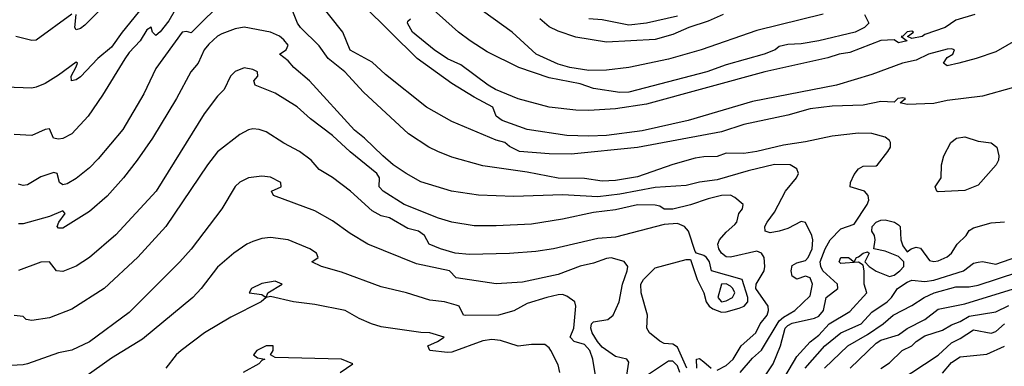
# Model space of a CAD drawing. Header units: metres. Extents: x -46681 to -43747, y -240911 to -237677.
# Tile 567 of 656: x -46072 to -45961, y -239114 to -239075. Entities that reach past the tile are written whole.
import ezdxf

# ---------------------------------------------------------------- set-up
doc = ezdxf.new("R2010")
doc.units = ezdxf.units.M
doc.layers.add('CONTOUR_INDEX', color=1, linetype='Continuous')
doc.layers.add('CONTOUR_INTER', color=3, linetype='Continuous')

msp = doc.modelspace()

# ---------------------------------------------------------------- linework, layer by layer
at = {"layer": 'CONTOUR_INDEX'}
for points, elevation in [([(-46054.32, -239068.52), (-46060.38, -239076.02), (-46061.6, -239077.74), (-46063.15, -239079.02), (-46065.1, -239081.08), (-46065.6, -239081.43), (-46066.12, -239081.52), (-46066.16, -239081.02), (-46065.6, -239079.97), (-46065.46, -239079.52), (-46065.6, -239079.41), (-46067.6, -239080.91), (-46069.1, -239081.84), (-46070.1, -239082.27), (-46070.6, -239082.36), (-46073.6, -239082.25)], 110), ([(-45959.1, -239076.81), (-45961.6, -239078.26), (-45963.82, -239079.02), (-45965.76, -239079.52), (-45967.1, -239079.82), (-45967.51, -239079.52), (-45967.1, -239078.88), (-45966.43, -239078.52), (-45966.24, -239078.02), (-45966.6, -239077.9), (-45967.1, -239077.97), (-45969.18, -239078.52), (-45970.6, -239079.2), (-45972.13, -239079.52), (-45975.6, -239080.81), (-45979.6, -239082.04), (-45989.1, -239083.88), (-45996.39, -239086.02), (-46001.6, -239087.18), (-46005.6, -239087.71), (-46007.6, -239087.8), (-46010.1, -239087.7), (-46014.6, -239087.04), (-46017.43, -239086.02), (-46018.08, -239085.52), (-46018.46, -239084.52), (-46020.6, -239083.38), (-46023.1, -239081.82), (-46027.01, -239079.02), (-46033.08, -239073.02)], 110), ([(-45997.6, -239074.21), (-46001.1, -239075.02), (-46003.1, -239075.23), (-46006.1, -239074.65), (-46007.6, -239074.53)], 115), ([(-45996.52, -239114.02), (-45997.6, -239111.64), (-45998.1, -239111.3), (-45999.1, -239111.23), (-45999.6, -239110.99), (-46000.75, -239110.02), (-46001.07, -239109.52), (-46000.99, -239108.02), (-46001.68, -239105.52), (-46001.72, -239104.52), (-46001.43, -239104.02), (-46000.1, -239102.7), (-45996.6, -239101.73), (-45996.1, -239101.73), (-45995.36, -239104.02), (-45994.61, -239105.52), (-45994.36, -239106.52), (-45994.01, -239107.02), (-45993.6, -239107.33), (-45992.6, -239107.7), (-45992.1, -239107.67), (-45990.6, -239107.23), (-45990.03, -239107.02), (-45989.63, -239106.52), (-45989.62, -239106.02), (-45990.28, -239104.02), (-45993.74, -239103.02), (-45993.98, -239102.02), (-45994.29, -239101.52), (-45994.6, -239101.28), (-45995.44, -239101.02), (-45995.6, -239100.82), (-45996.33, -239098.52), (-45996.79, -239098.02), (-45997.6, -239097.68), (-45999.1, -239097.79), (-46004.6, -239099.2), (-46006.6, -239099.38), (-46011.6, -239100.55), (-46013.6, -239100.82), (-46016.6, -239101.08), (-46021.1, -239101.16), (-46022.74, -239101.02), (-46024.4, -239100.52), (-46025.68, -239100.02), (-46026.19, -239099.02), (-46026.88, -239098.52), (-46028.1, -239098.22), (-46030.17, -239097.02), (-46031.1, -239096.8), (-46032.1, -239096.23), (-46034.58, -239094.02), (-46036.6, -239092.47), (-46038.1, -239091.58), (-46039.03, -239090.52), (-46040.34, -239089.52), (-46042.1, -239088.59), (-46044.1, -239087.31), (-46044.89, -239087.02), (-46045.6, -239086.97), (-46046.1, -239087.07), (-46047.1, -239087.61), (-46049.6, -239089.58), (-46050.74, -239091.02), (-46055.46, -239098.02), (-46058.6, -239101.47), (-46062.43, -239105.02), (-46066.1, -239107.34), (-46068.6, -239108.33), (-46070.6, -239108.62), (-46071.24, -239108.52), (-46071.6, -239108.17), (-46072.6, -239108.09)], 105), ([(-45983.14, -239114.02), (-45980.92, -239111.52), (-45979.1, -239110.03), (-45976.83, -239109.02), (-45975.6, -239107.7), (-45973.89, -239106.52), (-45973.4, -239106.02), (-45972.72, -239105.02), (-45971.6, -239104.3), (-45971.1, -239104.09), (-45969.6, -239104.23), (-45968.6, -239104.08), (-45965.23, -239103.02), (-45964.1, -239102.17), (-45963.6, -239102.03), (-45963.1, -239101.98), (-45961.6, -239102.26), (-45959.1, -239101.41)], 110), ([(-45967.6, -239114.61), (-45966.6, -239113.39), (-45965.6, -239112.75), (-45962.6, -239112.45), (-45960.6, -239111.53)], 115)]:
    msp.add_lwpolyline(points, dxfattribs=dict(at, elevation=elevation))
at = {"layer": 'CONTOUR_INTER'}
for points, elevation in [([(-46048.6, -239072.13), (-46052.6, -239076.11), (-46053.1, -239075.95), (-46053.6, -239076.03), (-46056.6, -239080.15), (-46057.95, -239083.02), (-46060.33, -239087.02), (-46063.1, -239090.37), (-46064.1, -239091.38), (-46065.6, -239092.59), (-46066.6, -239093.19), (-46067.1, -239093.28), (-46067.49, -239093.02), (-46067.75, -239092.02), (-46068.1, -239091.92), (-46069.6, -239092.38), (-46071.1, -239093.28), (-46071.6, -239093.37), (-46072.1, -239093.23)], 108), ([(-46054.41, -239073.52), (-46055.1, -239074.74), (-46056.1, -239075.98), (-46056.6, -239076.4), (-46056.96, -239076.02), (-46057.1, -239075.48), (-46057.6, -239075.75), (-46058.35, -239077.02), (-46059.6, -239078.33), (-46060.1, -239079.03), (-46062.6, -239083.16), (-46064.23, -239085.52), (-46066.1, -239087.51), (-46067.1, -239088.04), (-46067.6, -239088.13), (-46068.14, -239088.02), (-46068.6, -239086.97), (-46069.1, -239087.02), (-46070.6, -239087.72), (-46072.6, -239087.62)], 109), ([(-46062.87, -239073.52), (-46064.6, -239075.25), (-46065.1, -239075.61), (-46065.6, -239075.77), (-46065.75, -239075.52), (-46065.59, -239074.02)], 111), ([(-45988.44, -239116.02), (-45986.78, -239113.52), (-45985.93, -239111.52), (-45985.41, -239109.52), (-45985.1, -239109.2), (-45984.6, -239108.94), (-45982.1, -239108.38), (-45981.6, -239108.13), (-45981.09, -239107.52), (-45980.76, -239106.02), (-45979.44, -239105.02), (-45979.49, -239104.52), (-45981.13, -239103.02), (-45981.38, -239102.52), (-45981.44, -239102.02), (-45980.9, -239100.52), (-45980.31, -239099.52), (-45979.1, -239098.29), (-45977.6, -239097.76), (-45976.14, -239095.52), (-45975.96, -239095.02), (-45976.04, -239094.52), (-45976.44, -239094.02), (-45978.06, -239093.52), (-45978.02, -239093.02), (-45977.6, -239092.12), (-45977.1, -239091.5), (-45976.6, -239091.2), (-45975.1, -239091.13), (-45974.96, -239091.02), (-45973.78, -239089.52), (-45973.51, -239089.02), (-45973.49, -239088.52), (-45973.6, -239088.28), (-45974.1, -239087.91), (-45975.6, -239087.49), (-45977.1, -239087.47), (-45980.1, -239087.81), (-45983.1, -239088.44), (-45985.6, -239088.8), (-45988.6, -239089.54), (-45990.1, -239089.75), (-45992.1, -239089.72), (-45993.1, -239090.11), (-45994.6, -239090.12), (-45995.6, -239090.27), (-45998.1, -239091), (-46002.1, -239092.39), (-46004.6, -239092.81), (-46006.1, -239092.88), (-46008.1, -239092.59), (-46011.1, -239092.54), (-46014.6, -239091.86), (-46019.6, -239091.16), (-46023.1, -239090.15), (-46024.68, -239089.52), (-46025.72, -239089.02), (-46028, -239087.52), (-46033.1, -239082.82), (-46035.21, -239080.52), (-46037.11, -239079.02), (-46038.1, -239077.58), (-46040.21, -239075.52), (-46040.55, -239075.02), (-46041.18, -239073.52)], 108), ([(-45959.6, -239082.3), (-45963.1, -239083.28), (-45967.1, -239083.77), (-45968.6, -239084.1), (-45971.6, -239084.23), (-45972.42, -239084.02), (-45971.8, -239083.52), (-45972.1, -239083.45), (-45972.66, -239083.52), (-45973.1, -239083.96), (-45974.6, -239083.87), (-45976.6, -239084.28), (-45980.1, -239084.41), (-45982.6, -239084.71), (-45985.1, -239085.4), (-45990.1, -239086.47), (-45992.6, -239087.31), (-46002.1, -239089.08), (-46009.6, -239089.81), (-46012.1, -239089.79), (-46015.47, -239089.52), (-46016.6, -239088.95), (-46017.13, -239088.52), (-46018.1, -239088.23), (-46023.1, -239086.12), (-46025.96, -239084.52), (-46030.6, -239080.82), (-46032.1, -239079.41), (-46034.6, -239078.06), (-46035.43, -239076.02), (-46038.22, -239072.52)], 109), ([(-45976.44, -239074.02), (-45975.95, -239075.02), (-45976.42, -239075.52), (-45977.48, -239076.02), (-45981.6, -239077.03), (-45983.6, -239077.34), (-45985.1, -239077.43), (-45986.1, -239077.67), (-45986.54, -239078.02), (-45987.77, -239078.52), (-45992.1, -239079.73), (-45994.25, -239080.52), (-46003.1, -239082.81), (-46004.1, -239082.87), (-46007.1, -239082.42), (-46008.6, -239081.89), (-46012.1, -239081.18), (-46015.52, -239080.02), (-46019.1, -239078.25), (-46021.02, -239077.02), (-46022.35, -239076.02), (-46026.28, -239072.52)], 112), ([(-45981.1, -239073.99), (-45988.6, -239075.85), (-45994.92, -239078.02), (-45998.6, -239079.1), (-46003.1, -239080.02), (-46005.6, -239080.33), (-46007.6, -239080.35), (-46009.76, -239080.02), (-46011.1, -239079.65), (-46013.57, -239078.52), (-46016.28, -239076.02), (-46020.6, -239072.93)], 113), ([(-46066.1, -239073.98), (-46070.1, -239076.93), (-46070.6, -239076.98), (-46072.41, -239076.52)], 111), ([(-45963.97, -239074.02), (-45966.1, -239074.69), (-45967.33, -239075.52), (-45969.6, -239076.29), (-45969.91, -239076.52), (-45971.1, -239076.75), (-45971.59, -239076.52), (-45970.9, -239076.02), (-45971.1, -239075.93), (-45971.6, -239075.98), (-45972.1, -239076.48), (-45972.3, -239076.52), (-45971.6, -239077.02), (-45972.6, -239077.25), (-45973.1, -239076.9), (-45974.6, -239076.96), (-45978.1, -239078.34), (-45979.32, -239078.52), (-45980.6, -239078.93), (-45987.72, -239080.52), (-46001.1, -239084.17), (-46004.6, -239084.72), (-46007.6, -239084.9), (-46009.1, -239084.86), (-46012.1, -239084.52), (-46015.6, -239083.58), (-46018.17, -239082.52), (-46018.98, -239082.02), (-46022.1, -239079.72), (-46023.6, -239079.03), (-46025.09, -239078.02), (-46027.54, -239076.02), (-46028.13, -239075.02), (-46028.1, -239074.8), (-46027.8, -239074.52)], 111), ([(-45992.43, -239074.02), (-45994.1, -239074.79), (-45996.32, -239075.52), (-45998.1, -239076.31), (-46000.1, -239076.86), (-46005.6, -239077.18), (-46009.1, -239076.6), (-46011.1, -239075.92), (-46012.1, -239075.42), (-46013.14, -239074.52)], 114), ([(-45990.49, -239114.52), (-45989.1, -239112.89), (-45988.1, -239111.98), (-45986.1, -239108.69), (-45985.6, -239108.25), (-45984.3, -239107.52), (-45982.6, -239105.86), (-45982.33, -239104.52), (-45982.6, -239103.82), (-45983.1, -239103.62), (-45984.1, -239103.97), (-45984.6, -239103.64), (-45984.72, -239103.02), (-45984.6, -239102.4), (-45984.1, -239102.1), (-45983.1, -239101.85), (-45982.81, -239101.52), (-45982.35, -239100.52), (-45982.28, -239099.52), (-45982.39, -239099.02), (-45983.1, -239097.55), (-45983.6, -239097.44), (-45985.1, -239098.22), (-45986.1, -239098.55), (-45987.1, -239098.73), (-45987.66, -239098.52), (-45987.72, -239098.02), (-45987.46, -239097.52), (-45986.6, -239096.37), (-45985.36, -239094.02), (-45984.11, -239092.52), (-45983.9, -239092.02), (-45984.1, -239091.49), (-45984.84, -239091.02), (-45986.6, -239091), (-45989.6, -239091.71), (-45993.1, -239092.73), (-45995.1, -239093), (-45996.6, -239093.36), (-46000.1, -239093.59), (-46004.1, -239094.35), (-46006.6, -239094.67), (-46010.6, -239094.42), (-46016.1, -239094.62), (-46020.1, -239094.47), (-46023.16, -239094.02), (-46026.6, -239092.97), (-46028.28, -239092.02), (-46029.75, -239091.02), (-46030.92, -239090.02), (-46032.98, -239088.02), (-46034.1, -239087.13), (-46039.19, -239081.52), (-46040.98, -239080.02), (-46041.6, -239079.28), (-46042.6, -239078.52), (-46041.86, -239078.02), (-46041.61, -239077.52), (-46042.1, -239076.88), (-46042.6, -239076.47), (-46043.6, -239076.02), (-46046.6, -239075.46), (-46047.6, -239075.65), (-46049.1, -239076.21), (-46049.6, -239076.49), (-46050.6, -239077.37), (-46051.1, -239078.02), (-46051.8, -239079.52), (-46052.61, -239080.52), (-46054.25, -239083.52), (-46056.95, -239088.02), (-46058.7, -239090.52), (-46060.25, -239092.52), (-46062.1, -239094.56), (-46064.1, -239096.32), (-46067.1, -239098.19), (-46067.6, -239098.18), (-46067.75, -239098.02), (-46067.55, -239097.52), (-46066.84, -239096.52), (-46067.1, -239096.22), (-46068.6, -239096.86), (-46071.6, -239097.69), (-46072.1, -239097.7)], 107), ([(-45993.1, -239114.27), (-45992.1, -239113.71), (-45991.29, -239113.02), (-45990.4, -239111.52), (-45988.74, -239110.02), (-45988.22, -239109.02), (-45987.46, -239108.02), (-45987.3, -239107.52), (-45987.35, -239107.02), (-45988.74, -239105.02), (-45988.7, -239104.52), (-45987.8, -239103.02), (-45987.69, -239102.52), (-45987.77, -239101.52), (-45988.08, -239101.02), (-45988.6, -239100.8), (-45991.6, -239101.48), (-45992.1, -239101.43), (-45992.6, -239101.02), (-45992.91, -239100.52), (-45993.04, -239100.02), (-45992.85, -239099.52), (-45992.1, -239098.66), (-45991.1, -239097.79), (-45990.89, -239097.52), (-45990.65, -239096.52), (-45990.24, -239096.02), (-45990.16, -239095.52), (-45991.1, -239094.74), (-45991.6, -239094.48), (-45992.6, -239094.52), (-45994.1, -239094.87), (-45996.1, -239095.54), (-45998.1, -239096.05), (-45999.1, -239096.05), (-45999.6, -239095.7), (-46000.1, -239095.58), (-46002.1, -239095.55), (-46004.6, -239096.12), (-46007.1, -239096.41), (-46010.6, -239097.18), (-46014.1, -239097.73), (-46018.1, -239097.95), (-46020.6, -239097.92), (-46023.1, -239097.52), (-46024.6, -239097.08), (-46028.5, -239095.52), (-46030.88, -239094.02), (-46031.32, -239093.52), (-46031.27, -239092.52), (-46031.58, -239092.02), (-46034.6, -239089.58), (-46036.6, -239087.71), (-46039.1, -239085.83), (-46040.6, -239084.48), (-46043.1, -239082.94), (-46045.35, -239082.02), (-46045.49, -239081.52), (-46045.05, -239081.02), (-46045.09, -239080.52), (-46045.6, -239080.25), (-46046.6, -239080.07), (-46047.6, -239080.48), (-46048.15, -239081.02), (-46048.84, -239082.52), (-46049.6, -239083.27), (-46051.1, -239085.27), (-46056.54, -239094.02), (-46061.1, -239098.96), (-46064.1, -239101.51), (-46065.6, -239102.49), (-46067.1, -239103.1), (-46067.83, -239103.02), (-46068.6, -239102.01), (-46069.6, -239102.03), (-46072.1, -239103)], 106), ([(-45966.02, -239088.02), (-45965.1, -239087.86), (-45963.6, -239088.37), (-45962.1, -239088.53), (-45961.46, -239089.02), (-45961.26, -239090.02), (-45961.29, -239090.52), (-45961.55, -239091.02), (-45963.6, -239093.33), (-45965.1, -239093.93), (-45968.1, -239094.09), (-45968.26, -239094.02), (-45968.46, -239093.52), (-45967.77, -239092.52), (-45967.71, -239091.02), (-45967.48, -239090.02), (-45966.66, -239088.52), (-45966.02, -239088.02)], 109), ([(-46003.49, -239116.02), (-46003.1, -239113.34), (-46003.31, -239113.02), (-46004.6, -239112.72), (-46006.1, -239111.64), (-46006.63, -239111.02), (-46007.23, -239110.02), (-46007.39, -239109.52), (-46007.3, -239109.02), (-46007.1, -239108.8), (-46005.48, -239108.52), (-46004.86, -239108.02), (-46004.2, -239106.52), (-46003.81, -239104.52), (-46003.28, -239103.02), (-46003.2, -239102.52), (-46003.6, -239101.95), (-46005.1, -239101.55), (-46005.6, -239101.63), (-46007.1, -239102.17), (-46008.6, -239102.49), (-46011.1, -239103.42), (-46015.1, -239104.31), (-46018.1, -239104.48), (-46022.6, -239103.83), (-46023.38, -239103.02), (-46027.1, -239102.22), (-46032.6, -239100.02), (-46034.6, -239098.8), (-46036.6, -239097.35), (-46038.6, -239096.25), (-46043.27, -239094.52), (-46043.5, -239094.02), (-46042.42, -239093.52), (-46042.46, -239093.02), (-46043.6, -239092.44), (-46044.6, -239092.31), (-46046.1, -239092.51), (-46047.1, -239093.01), (-46047.6, -239093.48), (-46049.11, -239096.02), (-46052.6, -239100.57), (-46053.87, -239102.02), (-46059.6, -239107.75), (-46064.1, -239111.05), (-46066.1, -239112), (-46067.6, -239112.3), (-46071.1, -239113.55), (-46071.6, -239113.67), (-46073.6, -239113.76)], 104), ([(-45985.46, -239115.02), (-45984.1, -239112.71), (-45982.6, -239111.05), (-45981.6, -239110.29), (-45980.44, -239109.02), (-45978.1, -239107.61), (-45976.16, -239105.52), (-45976.48, -239104.52), (-45976.48, -239103.02), (-45976.6, -239102.37), (-45977.1, -239102.04), (-45979.1, -239102.18), (-45979.32, -239102.02), (-45979.12, -239101.52), (-45978.23, -239101.52), (-45977.6, -239101.99), (-45977.36, -239101.52), (-45977.1, -239101.45), (-45976.6, -239101.02), (-45976.1, -239100.86), (-45975.9, -239101.02), (-45976.4, -239102.02), (-45975.92, -239102.52), (-45975.1, -239103.07), (-45973.6, -239103.65), (-45973.1, -239103.52), (-45972.43, -239103.02), (-45971.98, -239102.52), (-45972, -239102.02), (-45972.6, -239101.4), (-45974.1, -239100.81), (-45975.37, -239100.52), (-45975.23, -239099.52), (-45975.32, -239099.02), (-45975.6, -239098.52), (-45975.57, -239098.02), (-45975.1, -239097.5), (-45974.6, -239097.28), (-45974.1, -239097.26), (-45973.06, -239097.52), (-45972.6, -239097.81), (-45972.4, -239098.02), (-45972.33, -239099.52), (-45972.1, -239100.2), (-45971.6, -239100.86), (-45971.14, -239100.52), (-45970.6, -239100.33), (-45970.1, -239100.47), (-45969.1, -239101.84), (-45968.6, -239101.96), (-45968.1, -239101.89), (-45967.1, -239101.45), (-45966.59, -239101.02), (-45965.94, -239100.02), (-45964.95, -239099.02), (-45964.6, -239098.45), (-45964.1, -239098.14), (-45962.1, -239097.59), (-45960.6, -239097.49)], 109), ([(-46006.74, -239115.52), (-46007.17, -239113.02), (-46007.51, -239112.02), (-46008.1, -239111.34), (-46009.28, -239111.02), (-46009.72, -239110.52), (-46009.3, -239109.52), (-46009.1, -239107.02), (-46009.21, -239106.52), (-46010.1, -239105.87), (-46010.6, -239105.71), (-46011.1, -239105.74), (-46012.36, -239106.02), (-46014.6, -239106.71), (-46016.1, -239107.53), (-46017.84, -239108.02), (-46021.6, -239108.08), (-46021.79, -239108.02), (-46022.28, -239107.02), (-46022.6, -239106.9), (-46023.95, -239106.52), (-46025.6, -239106.32), (-46028.25, -239105.52), (-46031.1, -239104.84), (-46035.6, -239103.19), (-46037.83, -239102.52), (-46038.95, -239102.02), (-46038.24, -239101.52), (-46038.42, -239101.02), (-46039.15, -239100.52), (-46041.6, -239099.51), (-46043.6, -239099.26), (-46044.6, -239099.36), (-46045.6, -239099.69), (-46046.3, -239100.02), (-46047.76, -239101.02), (-46049.6, -239102.62), (-46051.44, -239105.02), (-46052.38, -239106.02), (-46058.1, -239110.74), (-46061.6, -239112.89), (-46064.6, -239115.04)], 103), ([(-45980.97, -239114.02), (-45978.31, -239111.52), (-45976.1, -239110.24), (-45974.32, -239109.02), (-45973.21, -239108.02), (-45971.1, -239106.96), (-45969.68, -239106.02), (-45968.55, -239105.52), (-45966.1, -239104.83), (-45964.6, -239104.84), (-45963.6, -239104.65), (-45959.1, -239103.18)], 111), ([(-46044.6, -239104.44), (-46045.78, -239105.02), (-46046.01, -239105.52), (-46044.6, -239105.71), (-46044.1, -239106.02), (-46043.92, -239105.52), (-46042.29, -239104.52), (-46043.1, -239104.2), (-46044.6, -239104.44)], 102), ([(-45992.6, -239104.52), (-45993.03, -239106.02), (-45992.6, -239106.51), (-45992.1, -239106.43), (-45991.36, -239106.02), (-45991.09, -239105.52), (-45991.31, -239105.02), (-45991.6, -239104.77), (-45992.1, -239104.51), (-45992.6, -239104.52)], 104), ([(-45978.07, -239114.02), (-45975.1, -239111.2), (-45974.6, -239110.87), (-45972.6, -239110.26), (-45971.6, -239109.55), (-45969.6, -239108.53), (-45968.1, -239107.36), (-45965.1, -239106.75), (-45959.6, -239105.05)], 112), ([(-46010.88, -239114.52), (-46011.1, -239113.65), (-46011.92, -239112.02), (-46012.1, -239111.72), (-46012.6, -239111.35), (-46014.1, -239111.35), (-46015.6, -239111.55), (-46017.6, -239110.91), (-46018.6, -239110.77), (-46019.6, -239110.94), (-46023.1, -239112.23), (-46023.6, -239112.27), (-46025.6, -239112.04), (-46025.81, -239111.52), (-46024.72, -239111.02), (-46023.99, -239110.52), (-46025.6, -239110.02), (-46026.6, -239109.99), (-46031.1, -239109.34), (-46032.21, -239109.02), (-46033.6, -239108.42), (-46035.16, -239107.52), (-46038.6, -239106.83), (-46041.01, -239106.52), (-46043.6, -239105.94), (-46044.1, -239106.02), (-46044.66, -239106.52), (-46048.1, -239108.25), (-46051.09, -239110.02), (-46053.73, -239112.02), (-46054.28, -239112.52), (-46055.46, -239114.02)], 102), ([(-45974.6, -239114.06), (-45973.6, -239113.43), (-45972.16, -239112.02), (-45971.1, -239111.52), (-45970.58, -239111.02), (-45969.6, -239110.39), (-45967.6, -239109.74), (-45966.6, -239109.12), (-45965.6, -239108.76), (-45964.6, -239108.16), (-45961.6, -239107.66), (-45960.1, -239106.93)], 113), ([(-45972.64, -239115.52), (-45968.1, -239112.54), (-45966.6, -239111.18), (-45965.6, -239110.69), (-45964.1, -239109.71), (-45962.1, -239110.08), (-45961.6, -239109.89), (-45960.6, -239109.02)], 114), ([(-46035.72, -239114.52), (-46034.32, -239113.52), (-46035.59, -239113.02), (-46043.1, -239112.81), (-46043.6, -239112.52), (-46043.32, -239112.02), (-46043.32, -239111.52), (-46044.1, -239111.49), (-46045.15, -239112.02), (-46045.55, -239112.52), (-46045.1, -239112.85), (-46044.25, -239113.02), (-46044.6, -239113.15), (-46044.93, -239113.52), (-46046.7, -239114.52)], 101), ([(-45997.34, -239114.52), (-45997.6, -239113.77), (-45998.1, -239113.23), (-45998.6, -239113.22), (-46001.1, -239114.88)], 104), ([(-45995.39, -239114.02), (-45995.42, -239113.02), (-45995.1, -239112.94), (-45994.6, -239113.3), (-45993.79, -239114.02)], 106)]:
    msp.add_lwpolyline(points, dxfattribs=dict(at, elevation=elevation))

doc.saveas('drawing.dxf')
